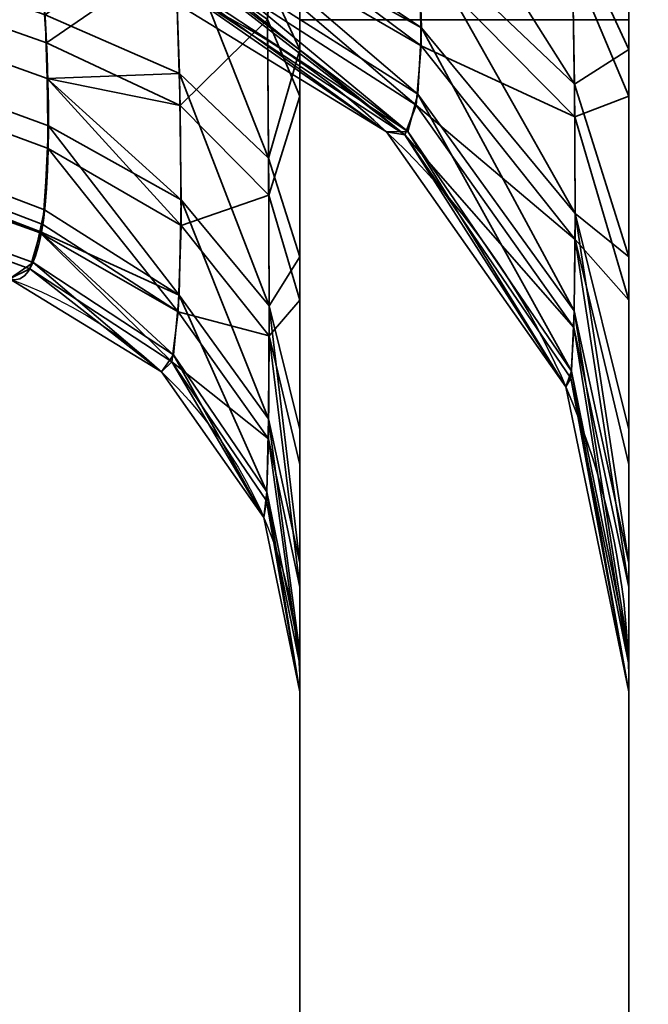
# Model space of a CAD drawing. Header units: millimetres. Extents: x -603 to 3703, y -120 to 249.
# Tile 339 of 656: x 1009.61 to 1011.04, y -42.69 to -40.45. Entities that reach past the tile are written whole.
import ezdxf

# ---------------------------------------------------------------- set-up
doc = ezdxf.new("R2010")
doc.units = ezdxf.units.MM
doc.layers.add('152', color=7, linetype='Continuous', true_color=0xffffff)

# ---------------------------------------------------------------- blocks, each defined once
blk = doc.blocks.new('UG_SURFACE_109')
at = {"layer": '152', "color": 252, "linetype": 'Continuous', "lineweight": 35}
for points in [[(1010.25, -17.25, 1169.5381), (1010.25, -45.7122, 1169.5381), (1010.25, -19.4048, 1173.1852), (1010.25, -18.9952, 1172.8877)], [(1010.25, -45.7122, 1169.5381), (1010.25, -17.25, 1169.5381), (1010.25, -17.25, 1166.2939), (1010.25, -39.3478, 1166.2939)], [(1010.25, -18.7531, 1007.1909), (1010.25, -19.2157, 1006.9851), (1010.25, -40.6226, 1014.0123), (1010.25, -39.4812, 1013.7091)], [(1010.25, -40.6226, 1014.0123), (1010.25, -19.2157, 1006.9851), (1010.25, -19.5545, 1006.6088)], [(1011, -45.8491, 1169.1622), (1011, -19.2197, 1169.1622), (1011, -19.3011, 1172.2006), (1011, -19.9638, 1172.682)], [(1011, -39.3478, 1166.2939), (1011, -19.2197, 1166.2939), (1011, -19.2197, 1169.1622), (1011, -45.8491, 1169.1622)], [(1010.25, -19.658, 1173.6238), (1010.25, -19.4048, 1173.1852), (1010.25, -45.7122, 1169.5381)], [(1010.25, -19.5545, 1174.6088), (1010.25, -19.7109, 1174.1272), (1010.25, -45.7122, 1169.5381), (1010.25, -40.4485, 1184)], [(1010.25, -40.6226, 1014.0123), (1010.25, -19.5545, 1006.6088), (1010.25, -19.7109, 1006.1272), (1010.25, -45.3736, 1014.5735)], [(1010.25, -45.7122, 1169.5381), (1010.25, -19.7109, 1174.1272), (1010.25, -19.658, 1173.6238)], [(1010.25, -19.7109, 1006.1272), (1010.25, -19.658, 1005.6237), (1010.25, -40.4485, 996), (1010.25, -47, 1014.0001)], [(1010.25, -19.7109, 1006.1272), (1010.25, -47, 1014.0001), (1010.25, -47, 1014.25), (1010.25, -45.3736, 1014.5735)], [(1011, -19.9638, 1172.682), (1011, -20.3733, 1173.3913), (1011, -45.8491, 1169.1622)], [(1011, -40.4485, 1184), (1011, -45.8491, 1169.1622), (1011, -20.4589, 1174.2059), (1011, -20.2058, 1174.9848)], [(1011, -20.3733, 1173.3913), (1011, -20.4589, 1174.2059), (1011, -45.8491, 1169.1622)], [(1011, -20.3733, 1005.3914), (1011, -20.4589, 1006.2059), (1011, -47, 1014.0001), (1011, -40.4485, 996)], [(1011, -45.3736, 1014.5735), (1011, -20.4589, 1006.2059), (1011, -40.0742, 1013.7997)], [(1011, -45.3736, 1014.5735), (1011, -47, 1014.25), (1011, -47, 1014.0001), (1011, -20.4589, 1006.2059)], [(1009.6514, -40.198, 1014.8238), (1009.6726, -40.5016, 1015.0163), (996.0669, -35.6956, 1019.2667)], [(996.0669, -35.6956, 1019.2667), (1009.6639, -40.9151, 1015.5689), (1009.6583, -40.9346, 1015.6351)], [(996.0669, -35.6956, 1019.2667), (1009.6741, -40.5829, 1015.1013), (1009.6767, -40.7418, 1015.2674)], [(1009.6767, -40.7418, 1015.2674), (1009.6639, -40.9151, 1015.5689), (996.0669, -35.6956, 1019.2667)], [(1009.6583, -40.9346, 1015.6351), (996.0955, -36.0625, 1019.7905), (996.0669, -35.6956, 1019.2667)], [(1009.6726, -40.5016, 1015.0163), (1009.6741, -40.5829, 1015.1013), (996.0669, -35.6956, 1019.2667)], [(996.0669, -35.6956, 1160.7332), (1009.6684, -40.8817, 1164.5039), (1009.6773, -40.6908, 1164.7969)], [(996.0669, -35.6956, 1160.7332), (996.0955, -36.0625, 1160.2094), (1009.6575, -40.931, 1164.3629)], [(1009.6575, -40.931, 1164.3629), (1009.6684, -40.8817, 1164.5039), (996.0669, -35.6956, 1160.7332)], [(996.0669, -35.6956, 1160.7332), (1009.6738, -40.5826, 1164.8979), (1009.6694, -40.4376, 1165.0332)], [(1009.6773, -40.6908, 1164.7969), (1009.6738, -40.5826, 1164.8979), (996.0669, -35.6956, 1160.7332)], [(996.0955, -36.0625, 1019.7905), (1009.6346, -41.0167, 1015.9144), (1009.5884, -41.0394, 1016.2971)], [(996.0955, -36.0625, 1019.7905), (1009.6583, -40.9346, 1015.6351), (1009.6346, -41.0167, 1015.9144)], [(1009.5884, -41.0394, 1163.7028), (1009.6419, -41.0022, 1164.1591), (996.0955, -36.0625, 1160.2094)], [(1009.6419, -41.0022, 1164.1591), (1009.6575, -40.931, 1164.3629), (996.0955, -36.0625, 1160.2094)], [(1010.1756, -40.3562, 1165.6972), (1010.25, -40.5162, 1166.0403), (1010.25, -39.3478, 1166.2939)], [(1010.25, -45.7122, 1169.5381), (1010.25, -39.3478, 1166.2939), (1010.25, -40.5162, 1166.0403)], [(1011, -39.3478, 1166.2939), (1011, -40.5162, 1166.0403), (1010.8697, -40.2362, 1165.4398)], [(1011, -40.5162, 1166.0403), (1011, -39.3478, 1166.2939), (1011, -45.8491, 1169.1622)], [(1010.25, -39.4812, 1013.7091), (1010.25, -40.6226, 1014.0123), (1010.1764, -40.4481, 1014.3458)], [(1010.4983, -39.9979, 1164.9288), (1010.8697, -40.2362, 1165.4398), (1010.8756, -40.5954, 1165.2396)], [(1010.8756, -40.5954, 1165.2396), (1010.52, -40.2577, 1164.798), (1010.4983, -39.9979, 1164.9288)], [(1010.8713, -40.3172, 1014.5959), (1011, -40.6226, 1014.0123), (1011, -40.0742, 1013.7997)], [(1011, -40.0742, 1013.7997), (1011, -40.6226, 1014.0123), (1011, -45.3736, 1014.5735)], [(1010.527, -40.4671, 1164.6086), (1009.9977, -40.1721, 1164.3602), (1009.9918, -40.1088, 1164.4167)], [(1009.9918, -40.1088, 1164.4167), (1010.52, -40.2577, 1164.798), (1010.527, -40.4671, 1164.6086)], [(1010.5264, -40.5084, 1015.444), (1010.523, -40.3111, 1015.241), (1009.992, -40.1091, 1015.5828)], [(1009.992, -40.1091, 1015.5828), (1009.9967, -40.201, 1015.6767), (1010.5264, -40.5084, 1015.444)], [(1010.5191, -40.6185, 1164.3671), (1009.982, -40.2774, 1164.1895), (1009.9977, -40.1721, 1164.3602)], [(1009.9977, -40.1721, 1164.3602), (1010.527, -40.4671, 1164.6086), (1010.5191, -40.6185, 1164.3671)], [(1009.6726, -40.5016, 1015.0163), (1009.6514, -40.198, 1014.8238), (1009.9666, -40.2993, 1014.6302)], [(1009.6694, -40.4376, 1165.0332), (1009.9758, -40.5711, 1165.2079), (1009.9633, -40.22, 1165.4052)], [(1009.9633, -40.22, 1165.4052), (1009.9758, -40.5711, 1165.2079), (1010.1789, -40.764, 1165.4602)], [(1010.1789, -40.764, 1165.4602), (1010.1756, -40.3562, 1165.6972), (1009.9633, -40.22, 1165.4052)], [(1009.9967, -40.201, 1015.6767), (1009.9744, -40.2946, 1015.8536), (1010.5152, -40.6436, 1015.6934)], [(1010.5152, -40.6436, 1015.6934), (1010.5264, -40.5084, 1015.444), (1009.9967, -40.201, 1015.6767)], [(1010.8756, -40.5954, 1165.2396), (1010.8697, -40.2362, 1165.4398), (1011, -40.5162, 1166.0403)], [(1010.52, -40.2577, 1164.798), (1010.8756, -40.5954, 1165.2396), (1010.8775, -40.8903, 1164.9649)], [(1010.8775, -40.8903, 1164.9649), (1010.527, -40.4671, 1164.6086), (1010.52, -40.2577, 1164.798)], [(1010.4957, -40.7033, 1164.0801), (1009.9632, -40.301, 1164.1051), (1009.982, -40.2774, 1164.1895)], [(1009.982, -40.2774, 1164.1895), (1010.5191, -40.6185, 1164.3671), (1010.4957, -40.7033, 1164.0801)], [(1009.9666, -40.2993, 1014.6302), (1009.9775, -40.6439, 1014.8485), (1009.6726, -40.5016, 1015.0163)], [(1009.9646, -40.3034, 1015.8936), (1009.923, -40.3402, 1016.0618), (1010.4891, -40.7112, 1015.981)], [(1010.4957, -40.7033, 1164.0801), (1009.9359, -40.335, 1163.9829), (1009.9632, -40.301, 1164.1051)], [(1009.9744, -40.2946, 1015.8536), (1009.9646, -40.3034, 1015.8936), (1010.4891, -40.7112, 1015.981)], [(1009.9775, -40.6439, 1014.8485), (1009.9666, -40.2993, 1014.6302), (1010.1764, -40.4481, 1014.3458)], [(1010.4891, -40.7112, 1015.981), (1010.5152, -40.6436, 1015.6934), (1009.9744, -40.2946, 1015.8536)], [(1010.523, -40.3111, 1015.241), (1010.8764, -40.6699, 1014.8178), (1010.8713, -40.3172, 1014.5959)], [(1010.8764, -40.6699, 1014.8178), (1010.523, -40.3111, 1015.241), (1010.5264, -40.5084, 1015.444)], [(1010.4476, -40.7044, 1163.7028), (1010.4476, -40.7044, 1016.2971), (1009.8423, -40.3336, 1016.2971), (1009.8423, -40.3336, 1163.7028)], [(1010.4476, -40.7044, 1163.7028), (1009.8423, -40.3336, 1163.7028), (1009.9359, -40.335, 1163.9829)], [(1009.923, -40.3402, 1016.0618), (1009.8423, -40.3336, 1016.2971), (1010.4476, -40.7044, 1016.2971)], [(1011, -40.6226, 1014.0123), (1010.8713, -40.3172, 1014.5959), (1010.8764, -40.6699, 1014.8178)], [(1010.4476, -40.7044, 1016.2971), (1010.4891, -40.7112, 1015.981), (1009.923, -40.3402, 1016.0618)], [(1009.9359, -40.335, 1163.9829), (1010.4957, -40.7033, 1164.0801), (1010.4476, -40.7044, 1163.7028)], [(1010.25, -40.5162, 1166.0403), (1010.1756, -40.3562, 1165.6972), (1010.1789, -40.764, 1165.4602)], [(1009.9758, -40.5711, 1165.2079), (1009.6694, -40.4376, 1165.0332), (1009.6738, -40.5826, 1164.8979)], [(1010.1764, -40.4481, 1014.3458), (1010.1794, -40.8489, 1014.6067), (1009.9775, -40.6439, 1014.8485)], [(1010.1794, -40.8489, 1014.6067), (1010.1764, -40.4481, 1014.3458), (1010.25, -40.6226, 1014.0123)], [(1011, -45.8491, 1169.1622), (1011, -40.4485, 1184), (1010.25, -40.4485, 1184), (1010.25, -45.7122, 1169.5381)], [(1011, -47, 1014.0001), (1010.25, -47, 1014.0001), (1010.25, -40.4485, 996), (1011, -40.4485, 996)], [(1010.8753, -41.112, 1164.6239), (1010.5191, -40.6185, 1164.3671), (1010.527, -40.4671, 1164.6086)], [(1010.527, -40.4671, 1164.6086), (1010.8775, -40.8903, 1164.9649), (1010.8753, -41.112, 1164.6239)], [(1009.6741, -40.5829, 1015.1013), (1009.6726, -40.5016, 1015.0163), (1009.9775, -40.6439, 1014.8485)], [(1010.8774, -40.9496, 1015.11), (1010.5264, -40.5084, 1015.444), (1010.5152, -40.6436, 1015.6934)], [(1010.5264, -40.5084, 1015.444), (1010.8774, -40.9496, 1015.11), (1010.8764, -40.6699, 1014.8178)], [(1010.1789, -40.764, 1165.4602), (1010.25, -40.9889, 1165.7544), (1010.25, -40.5162, 1166.0403)], [(1010.25, -43.9948, 1164.5052), (1010.25, -40.5162, 1166.0403), (1010.25, -40.9889, 1165.7544)], [(1010.25, -40.5162, 1166.0403), (1010.25, -43.9948, 1164.5052), (1010.25, -45.3736, 1165.4265), (1010.25, -45.7122, 1169.5381)], [(1011, -40.5162, 1166.0403), (1011, -40.9889, 1165.7544), (1010.8756, -40.5954, 1165.2396)], [(1011, -45.8491, 1169.1622), (1011, -45.3736, 1165.4265), (1011, -43.9948, 1164.5052), (1011, -40.5162, 1166.0403)], [(1011, -40.9889, 1165.7544), (1011, -40.5162, 1166.0403), (1011, -43.9948, 1164.5052)], [(1009.6738, -40.5826, 1164.8979), (1009.9797, -40.8594, 1164.9388), (1009.9758, -40.5711, 1165.2079)], [(1009.9758, -40.5711, 1165.2079), (1009.9797, -40.8594, 1164.9388), (1010.18, -41.1012, 1165.1425)], [(1010.18, -41.1012, 1165.1425), (1010.1789, -40.764, 1165.4602), (1009.9758, -40.5711, 1165.2079)], [(1009.6738, -40.5826, 1164.8979), (1009.6773, -40.6908, 1164.7969), (1009.9797, -40.8594, 1164.9388)], [(1009.9794, -40.9174, 1015.1343), (1009.6767, -40.7418, 1015.2674), (1009.6741, -40.5829, 1015.1013)], [(1009.6741, -40.5829, 1015.1013), (1009.9775, -40.6439, 1014.8485), (1009.9794, -40.9174, 1015.1343)], [(1010.8775, -40.8903, 1164.9649), (1010.8756, -40.5954, 1165.2396), (1011, -40.9889, 1165.7544)], [(1010.25, -40.6226, 1014.0123), (1010.25, -41.0877, 1014.3251), (1010.1794, -40.8489, 1014.6067)], [(1010.25, -45.3736, 1014.5735), (1010.25, -43.9948, 1015.4948), (1010.25, -40.6226, 1014.0123)], [(1010.25, -41.0877, 1014.3251), (1010.25, -40.6226, 1014.0123), (1010.25, -43.9948, 1015.4948)], [(1010.869, -41.2494, 1164.2244), (1010.4957, -40.7033, 1164.0801), (1010.5191, -40.6185, 1164.3671)], [(1010.5191, -40.6185, 1164.3671), (1010.8753, -41.112, 1164.6239), (1010.869, -41.2494, 1164.2244)], [(1010.8764, -40.6699, 1014.8178), (1011, -41.0877, 1014.3251), (1011, -40.6226, 1014.0123)], [(1011, -43.9948, 1015.4948), (1011, -40.6226, 1014.0123), (1011, -41.0877, 1014.3251)], [(1011, -40.6226, 1014.0123), (1011, -43.9948, 1015.4948), (1011, -45.3736, 1014.5735)], [(1009.9794, -40.9174, 1015.1343), (1009.9775, -40.6439, 1014.8485), (1010.1794, -40.8489, 1014.6067)], [(1010.8743, -41.1505, 1015.4607), (1010.5152, -40.6436, 1015.6934), (1010.4891, -40.7112, 1015.981)], [(1010.5152, -40.6436, 1015.6934), (1010.8743, -41.1505, 1015.4607), (1010.8774, -40.9496, 1015.11)], [(1011, -41.0877, 1014.3251), (1010.8764, -40.6699, 1014.8178), (1010.8774, -40.9496, 1015.11)], [(1009.6773, -40.6908, 1164.7969), (1009.6684, -40.8817, 1164.5039), (1009.9752, -41.0766, 1164.6054)], [(1009.9752, -41.0766, 1164.6054), (1009.9797, -40.8594, 1164.9388), (1009.6773, -40.6908, 1164.7969)], [(1010.856, -41.2852, 1163.7028), (1010.4476, -40.7044, 1163.7028), (1010.4957, -40.7033, 1164.0801)], [(1010.856, -41.2852, 1163.7028), (1010.856, -41.2852, 1016.2971), (1010.4476, -40.7044, 1016.2971), (1010.4476, -40.7044, 1163.7028)], [(1010.4891, -40.7112, 1015.981), (1010.4476, -40.7044, 1016.2971), (1010.856, -41.2852, 1016.2971)], [(1010.856, -41.2852, 1016.2971), (1010.8672, -41.2654, 1015.8602), (1010.4891, -40.7112, 1015.981)], [(1010.4891, -40.7112, 1015.981), (1010.8672, -41.2654, 1015.8602), (1010.8743, -41.1505, 1015.4607)], [(1010.4957, -40.7033, 1164.0801), (1010.869, -41.2494, 1164.2244), (1010.856, -41.2852, 1163.7028)], [(1009.9729, -41.1145, 1015.4773), (1009.6639, -40.9151, 1015.5689), (1009.6767, -40.7418, 1015.2674)], [(1009.6767, -40.7418, 1015.2674), (1009.9794, -40.9174, 1015.1343), (1009.9729, -41.1145, 1015.4773)], [(1010.25, -40.9889, 1165.7544), (1010.1789, -40.764, 1165.4602), (1010.18, -41.1012, 1165.1425)], [(1010.1794, -40.8489, 1014.6067), (1010.1799, -41.1696, 1014.9435), (1009.9794, -40.9174, 1015.1343)], [(1010.1799, -41.1696, 1014.9435), (1010.1794, -40.8489, 1014.6067), (1010.25, -41.0877, 1014.3251)], [(1009.9797, -40.8594, 1164.9388), (1009.9752, -41.0766, 1164.6054), (1010.1788, -41.3586, 1164.7521)], [(1010.1788, -41.3586, 1164.7521), (1010.18, -41.1012, 1165.1425), (1009.9797, -40.8594, 1164.9388)], [(1009.9752, -41.0766, 1164.6054), (1009.6684, -40.8817, 1164.5039), (1009.6575, -40.931, 1164.3629)], [(1011, -41.6874, 1164.9233), (1010.8753, -41.112, 1164.6239), (1010.8775, -40.8903, 1164.9649)], [(1011, -40.9889, 1165.7544), (1011, -41.3824, 1165.3793), (1010.8775, -40.8903, 1164.9649)], [(1010.8775, -40.8903, 1164.9649), (1011, -41.3824, 1165.3793), (1011, -41.6874, 1164.9233)], [(1009.6583, -40.9346, 1015.6351), (1009.6639, -40.9151, 1015.5689), (1009.9729, -41.1145, 1015.4773)], [(1009.9729, -41.1145, 1015.4773), (1009.9794, -40.9174, 1015.1343), (1010.1799, -41.1696, 1014.9435)], [(1009.958, -41.2287, 1015.8682), (1009.6346, -41.0167, 1015.9144), (1009.6583, -40.9346, 1015.6351)], [(1009.6575, -40.931, 1164.3629), (1009.6419, -41.0022, 1164.1591), (1009.9618, -41.2126, 1164.2146)], [(1009.6575, -40.931, 1164.3629), (1009.9618, -41.2126, 1164.2146), (1009.9752, -41.0766, 1164.6054)], [(1009.6583, -40.9346, 1015.6351), (1009.9729, -41.1145, 1015.4773), (1009.958, -41.2287, 1015.8682)], [(1010.8774, -40.9496, 1015.11), (1010.8743, -41.1505, 1015.4607), (1011, -41.7424, 1015.1891)], [(1011, -41.7424, 1015.1891), (1011, -41.4628, 1014.7214), (1010.8774, -40.9496, 1015.11)], [(1010.8774, -40.9496, 1015.11), (1011, -41.4628, 1014.7214), (1011, -41.0877, 1014.3251)], [(1009.6419, -41.0022, 1164.1591), (1009.5884, -41.0394, 1163.7028), (1009.9344, -41.2512, 1163.7028)], [(1009.9344, -41.2512, 1163.7028), (1009.9618, -41.2126, 1164.2146), (1009.6419, -41.0022, 1164.1591)], [(1010.18, -41.1012, 1165.1425), (1010.25, -41.3824, 1165.3793), (1010.25, -40.9889, 1165.7544)], [(1010.25, -40.9889, 1165.7544), (1010.25, -41.3824, 1165.3793), (1010.25, -43.9948, 1164.5052)], [(1011, -43.9948, 1164.5052), (1011, -41.3824, 1165.3793), (1011, -40.9889, 1165.7544)], [(1009.9344, -41.2512, 1016.2971), (1009.5884, -41.0394, 1016.2971), (1009.6346, -41.0167, 1015.9144)], [(1009.6346, -41.0167, 1015.9144), (1009.958, -41.2287, 1015.8682), (1009.9344, -41.2512, 1016.2971)], [(1009.9344, -41.2512, 1016.2971), (1009.9344, -41.2512, 1163.7028), (1009.5884, -41.0394, 1163.7028), (1009.5884, -41.0394, 1016.2971)], [(1009.9752, -41.0766, 1164.6054), (1009.9618, -41.2126, 1164.2146), (1010.1751, -41.5247, 1164.297)], [(1010.1751, -41.5247, 1164.297), (1010.1788, -41.3586, 1164.7521), (1009.9752, -41.0766, 1164.6054)], [(1010.25, -41.0877, 1014.3251), (1010.25, -41.4628, 1014.7214), (1010.1799, -41.1696, 1014.9435)], [(1010.25, -41.4628, 1014.7214), (1010.25, -41.0877, 1014.3251), (1010.25, -43.9948, 1015.4948)], [(1011, -43.9948, 1015.4948), (1011, -41.0877, 1014.3251), (1011, -41.4628, 1014.7214)], [(1009.958, -41.2287, 1015.8682), (1009.9729, -41.1145, 1015.4773), (1010.1782, -41.4042, 1015.3444)], [(1010.1799, -41.1696, 1014.9435), (1010.1782, -41.4042, 1015.3444), (1009.9729, -41.1145, 1015.4773)], [(1010.18, -41.1012, 1165.1425), (1010.1788, -41.3586, 1164.7521), (1010.25, -41.6874, 1164.9233)], [(1010.25, -41.6874, 1164.9233), (1010.25, -41.3824, 1165.3793), (1010.18, -41.1012, 1165.1425)], [(1011, -41.8917, 1164.3939), (1010.869, -41.2494, 1164.2244), (1010.8753, -41.112, 1164.6239)], [(1010.8753, -41.112, 1164.6239), (1011, -41.6874, 1164.9233), (1011, -41.8917, 1164.3939)], [(1010.8743, -41.1505, 1015.4607), (1010.8672, -41.2654, 1015.8602), (1011, -41.9186, 1015.718)], [(1011, -41.9186, 1015.718), (1011, -41.7424, 1015.1891), (1010.8743, -41.1505, 1015.4607)], [(1010.25, -41.7424, 1015.1891), (1010.1782, -41.4042, 1015.3444), (1010.1799, -41.1696, 1014.9435)], [(1010.1799, -41.1696, 1014.9435), (1010.25, -41.4628, 1014.7214), (1010.25, -41.7424, 1015.1891)], [(1009.9618, -41.2126, 1164.2146), (1009.9344, -41.2512, 1163.7028), (1010.1677, -41.5831, 1163.7028)], [(1010.1677, -41.5831, 1016.2971), (1009.9344, -41.2512, 1016.2971), (1009.958, -41.2287, 1015.8682)], [(1010.1782, -41.4042, 1015.3444), (1010.1742, -41.5453, 1015.7993), (1009.958, -41.2287, 1015.8682)], [(1009.958, -41.2287, 1015.8682), (1010.1742, -41.5453, 1015.7993), (1010.1677, -41.5831, 1016.2971)], [(1010.1677, -41.5831, 1163.7028), (1010.1751, -41.5247, 1164.297), (1009.9618, -41.2126, 1164.2146)], [(1010.1677, -41.5831, 1016.2971), (1010.1677, -41.5831, 1163.7028), (1009.9344, -41.2512, 1163.7028), (1009.9344, -41.2512, 1016.2971)], [(1011, -41.9804, 1163.7028), (1010.856, -41.2852, 1163.7028), (1010.869, -41.2494, 1164.2244)], [(1010.869, -41.2494, 1164.2244), (1011, -41.8917, 1164.3939), (1011, -41.9804, 1163.7028)], [(1010.8672, -41.2654, 1015.8602), (1010.856, -41.2852, 1016.2971), (1011, -41.9804, 1016.2971)], [(1011, -41.9804, 1016.2971), (1011, -41.9186, 1015.718), (1010.8672, -41.2654, 1015.8602)], [(1011, -41.9804, 1163.7028), (1011, -41.9804, 1016.2971), (1010.856, -41.2852, 1016.2971), (1010.856, -41.2852, 1163.7028)], [(1010.1788, -41.3586, 1164.7521), (1010.1751, -41.5247, 1164.297), (1010.25, -41.8917, 1164.3939)], [(1010.25, -41.8917, 1164.3939), (1010.25, -41.6874, 1164.9233), (1010.1788, -41.3586, 1164.7521)], [(1010.25, -41.3824, 1165.3793), (1010.25, -41.6874, 1164.9233), (1010.25, -43.9948, 1164.5052)], [(1011, -43.9948, 1164.5052), (1011, -41.6874, 1164.9233), (1011, -41.3824, 1165.3793)], [(1010.25, -41.9186, 1015.718), (1010.1742, -41.5453, 1015.7993), (1010.1782, -41.4042, 1015.3444)], [(1010.1782, -41.4042, 1015.3444), (1010.25, -41.7424, 1015.1891), (1010.25, -41.9186, 1015.718)], [(1010.25, -41.7424, 1015.1891), (1010.25, -41.4628, 1014.7214), (1010.25, -43.9948, 1015.4948)], [(1011, -43.9948, 1015.4948), (1011, -41.4628, 1014.7214), (1011, -41.7424, 1015.1891)], [(1010.1751, -41.5247, 1164.297), (1010.1677, -41.5831, 1163.7028), (1010.25, -41.9804, 1163.7028)], [(1010.25, -41.9804, 1016.2971), (1010.1677, -41.5831, 1016.2971), (1010.1742, -41.5453, 1015.7993)], [(1010.1742, -41.5453, 1015.7993), (1010.25, -41.9186, 1015.718), (1010.25, -41.9804, 1016.2971)], [(1010.25, -41.9804, 1163.7028), (1010.25, -41.8917, 1164.3939), (1010.1751, -41.5247, 1164.297)], [(1010.25, -41.9804, 1016.2971), (1010.25, -41.9804, 1163.7028), (1010.1677, -41.5831, 1163.7028), (1010.1677, -41.5831, 1016.2971)], [(1010.25, -41.6874, 1164.9233), (1010.25, -41.8917, 1164.3939), (1010.25, -43.9948, 1164.5052)], [(1011, -43.9948, 1164.5052), (1011, -41.8917, 1164.3939), (1011, -41.6874, 1164.9233)], [(1010.25, -41.9186, 1015.718), (1010.25, -41.7424, 1015.1891), (1010.25, -43.9948, 1015.4948)], [(1011, -43.9948, 1015.4948), (1011, -41.7424, 1015.1891), (1011, -41.9186, 1015.718)], [(1010.25, -41.8917, 1164.3939), (1010.25, -41.9804, 1163.7028), (1010.25, -43.0735, 1163.1263), (1010.25, -43.9948, 1164.5052)], [(1011, -43.9948, 1164.5052), (1011, -43.0735, 1163.1263), (1011, -41.9804, 1163.7028), (1011, -41.8917, 1164.3939)], [(1010.25, -43.9948, 1015.4948), (1010.25, -43.0735, 1016.8736), (1010.25, -41.9804, 1016.2971), (1010.25, -41.9186, 1015.718)], [(1011, -41.9186, 1015.718), (1011, -41.9804, 1016.2971), (1011, -43.0735, 1016.8736), (1011, -43.9948, 1015.4948)], [(1010.25, -41.9804, 1016.2971), (1010.25, -43.0735, 1016.8736), (1010.25, -42.75, 1018.5)], [(1010.25, -42.75, 1018.5), (1010.25, -42.75, 1161.5), (1010.25, -41.9804, 1163.7028), (1010.25, -41.9804, 1016.2971)], [(1010.25, -42.75, 1161.5), (1010.25, -43.0735, 1163.1263), (1010.25, -41.9804, 1163.7028)], [(1011, -41.9804, 1016.2971), (1011, -41.9804, 1163.7028), (1011, -42.75, 1161.5), (1011, -42.75, 1018.5)], [(1011, -41.9804, 1163.7028), (1011, -43.0735, 1163.1263), (1011, -42.75, 1161.5)], [(1011, -42.75, 1018.5), (1011, -43.0735, 1016.8736), (1011, -41.9804, 1016.2971)]]:
    blk.add_3dface(points, dxfattribs=at)
blk = doc.blocks.new('UG_SURFACE_150')
at = {"layer": '152', "color": 252, "linetype": 'Continuous', "lineweight": 35}
for points in [[(1010.25, -17.25, 1169.5381), (1010.25, -45.7122, 1169.5381), (1010.25, -19.4048, 1173.1852), (1010.25, -18.9952, 1172.8877)], [(1010.25, -45.7122, 1169.5381), (1010.25, -17.25, 1169.5381), (1010.25, -17.25, 1166.2939), (1010.25, -39.3478, 1166.2939)], [(1010.25, -18.7531, 1007.1909), (1010.25, -19.2157, 1006.9851), (1010.25, -40.6226, 1014.0123), (1010.25, -39.4812, 1013.7091)], [(1010.25, -40.6226, 1014.0123), (1010.25, -19.2157, 1006.9851), (1010.25, -19.5545, 1006.6088)], [(1011, -45.8491, 1169.1622), (1011, -19.2197, 1169.1622), (1011, -19.3011, 1172.2006), (1011, -19.9638, 1172.682)], [(1011, -39.3478, 1166.2939), (1011, -19.2197, 1166.2939), (1011, -19.2197, 1169.1622), (1011, -45.8491, 1169.1622)], [(1010.25, -19.658, 1173.6238), (1010.25, -19.4048, 1173.1852), (1010.25, -45.7122, 1169.5381)], [(1010.25, -19.5545, 1174.6088), (1010.25, -19.7109, 1174.1272), (1010.25, -45.7122, 1169.5381), (1010.25, -40.4485, 1184)], [(1010.25, -40.6226, 1014.0123), (1010.25, -19.5545, 1006.6088), (1010.25, -19.7109, 1006.1272), (1010.25, -45.3736, 1014.5735)], [(1010.25, -45.7122, 1169.5381), (1010.25, -19.7109, 1174.1272), (1010.25, -19.658, 1173.6238)], [(1010.25, -19.7109, 1006.1272), (1010.25, -19.658, 1005.6237), (1010.25, -40.4485, 996), (1010.25, -47, 1014.0001)], [(1010.25, -19.7109, 1006.1272), (1010.25, -47, 1014.0001), (1010.25, -47, 1014.25), (1010.25, -45.3736, 1014.5735)], [(1011, -19.9638, 1172.682), (1011, -20.3733, 1173.3913), (1011, -45.8491, 1169.1622)], [(1011, -40.4485, 1184), (1011, -45.8491, 1169.1622), (1011, -20.4589, 1174.2059), (1011, -20.2058, 1174.9848)], [(1011, -20.3733, 1173.3913), (1011, -20.4589, 1174.2059), (1011, -45.8491, 1169.1622)], [(1011, -20.3733, 1005.3914), (1011, -20.4589, 1006.2059), (1011, -47, 1014.0001), (1011, -40.4485, 996)], [(1011, -45.3736, 1014.5735), (1011, -20.4589, 1006.2059), (1011, -40.0742, 1013.7997)], [(1011, -45.3736, 1014.5735), (1011, -47, 1014.25), (1011, -47, 1014.0001), (1011, -20.4589, 1006.2059)], [(1009.6514, -40.198, 1014.8238), (1009.6726, -40.5016, 1015.0163), (996.0669, -35.6956, 1019.2667)], [(996.0669, -35.6956, 1019.2667), (1009.6639, -40.9151, 1015.5689), (1009.6583, -40.9346, 1015.6351)], [(996.0669, -35.6956, 1019.2667), (1009.6741, -40.5829, 1015.1013), (1009.6767, -40.7418, 1015.2674)], [(1009.6767, -40.7418, 1015.2674), (1009.6639, -40.9151, 1015.5689), (996.0669, -35.6956, 1019.2667)], [(1009.6583, -40.9346, 1015.6351), (996.0955, -36.0625, 1019.7905), (996.0669, -35.6956, 1019.2667)], [(1009.6726, -40.5016, 1015.0163), (1009.6741, -40.5829, 1015.1013), (996.0669, -35.6956, 1019.2667)], [(996.0669, -35.6956, 1160.7332), (1009.6684, -40.8817, 1164.5039), (1009.6773, -40.6908, 1164.7969)], [(996.0669, -35.6956, 1160.7332), (996.0955, -36.0625, 1160.2094), (1009.6575, -40.931, 1164.3629)], [(1009.6575, -40.931, 1164.3629), (1009.6684, -40.8817, 1164.5039), (996.0669, -35.6956, 1160.7332)], [(996.0669, -35.6956, 1160.7332), (1009.6738, -40.5826, 1164.8979), (1009.6694, -40.4376, 1165.0332)], [(1009.6773, -40.6908, 1164.7969), (1009.6738, -40.5826, 1164.8979), (996.0669, -35.6956, 1160.7332)], [(996.0955, -36.0625, 1019.7905), (1009.6346, -41.0167, 1015.9144), (1009.5884, -41.0394, 1016.2971)], [(996.0955, -36.0625, 1019.7905), (1009.6583, -40.9346, 1015.6351), (1009.6346, -41.0167, 1015.9144)], [(1009.5884, -41.0394, 1163.7028), (1009.6419, -41.0022, 1164.1591), (996.0955, -36.0625, 1160.2094)], [(1009.6419, -41.0022, 1164.1591), (1009.6575, -40.931, 1164.3629), (996.0955, -36.0625, 1160.2094)], [(1010.1756, -40.3562, 1165.6972), (1010.25, -40.5162, 1166.0403), (1010.25, -39.3478, 1166.2939)], [(1010.25, -45.7122, 1169.5381), (1010.25, -39.3478, 1166.2939), (1010.25, -40.5162, 1166.0403)], [(1011, -39.3478, 1166.2939), (1011, -40.5162, 1166.0403), (1010.8697, -40.2362, 1165.4398)], [(1011, -40.5162, 1166.0403), (1011, -39.3478, 1166.2939), (1011, -45.8491, 1169.1622)], [(1010.25, -39.4812, 1013.7091), (1010.25, -40.6226, 1014.0123), (1010.1764, -40.4481, 1014.3458)], [(1010.4983, -39.9979, 1164.9288), (1010.8697, -40.2362, 1165.4398), (1010.8756, -40.5954, 1165.2396)], [(1010.8756, -40.5954, 1165.2396), (1010.52, -40.2577, 1164.798), (1010.4983, -39.9979, 1164.9288)], [(1010.8713, -40.3172, 1014.5959), (1011, -40.6226, 1014.0123), (1011, -40.0742, 1013.7997)], [(1011, -40.0742, 1013.7997), (1011, -40.6226, 1014.0123), (1011, -45.3736, 1014.5735)], [(1010.527, -40.4671, 1164.6086), (1009.9977, -40.1721, 1164.3602), (1009.9918, -40.1088, 1164.4167)], [(1009.9918, -40.1088, 1164.4167), (1010.52, -40.2577, 1164.798), (1010.527, -40.4671, 1164.6086)], [(1010.5264, -40.5084, 1015.444), (1010.523, -40.3111, 1015.241), (1009.992, -40.1091, 1015.5828)], [(1009.992, -40.1091, 1015.5828), (1009.9967, -40.201, 1015.6767), (1010.5264, -40.5084, 1015.444)], [(1010.5191, -40.6185, 1164.3671), (1009.982, -40.2774, 1164.1895), (1009.9977, -40.1721, 1164.3602)], [(1009.9977, -40.1721, 1164.3602), (1010.527, -40.4671, 1164.6086), (1010.5191, -40.6185, 1164.3671)], [(1009.6726, -40.5016, 1015.0163), (1009.6514, -40.198, 1014.8238), (1009.9666, -40.2993, 1014.6302)], [(1009.6694, -40.4376, 1165.0332), (1009.9758, -40.5711, 1165.2079), (1009.9633, -40.22, 1165.4052)], [(1009.9633, -40.22, 1165.4052), (1009.9758, -40.5711, 1165.2079), (1010.1789, -40.764, 1165.4602)], [(1010.1789, -40.764, 1165.4602), (1010.1756, -40.3562, 1165.6972), (1009.9633, -40.22, 1165.4052)], [(1009.9967, -40.201, 1015.6767), (1009.9744, -40.2946, 1015.8536), (1010.5152, -40.6436, 1015.6934)], [(1010.5152, -40.6436, 1015.6934), (1010.5264, -40.5084, 1015.444), (1009.9967, -40.201, 1015.6767)], [(1010.8756, -40.5954, 1165.2396), (1010.8697, -40.2362, 1165.4398), (1011, -40.5162, 1166.0403)], [(1010.52, -40.2577, 1164.798), (1010.8756, -40.5954, 1165.2396), (1010.8775, -40.8903, 1164.9649)], [(1010.8775, -40.8903, 1164.9649), (1010.527, -40.4671, 1164.6086), (1010.52, -40.2577, 1164.798)], [(1010.4957, -40.7033, 1164.0801), (1009.9632, -40.301, 1164.1051), (1009.982, -40.2774, 1164.1895)], [(1009.982, -40.2774, 1164.1895), (1010.5191, -40.6185, 1164.3671), (1010.4957, -40.7033, 1164.0801)], [(1009.9666, -40.2993, 1014.6302), (1009.9775, -40.6439, 1014.8485), (1009.6726, -40.5016, 1015.0163)], [(1009.9646, -40.3034, 1015.8936), (1009.923, -40.3402, 1016.0618), (1010.4891, -40.7112, 1015.981)], [(1010.4957, -40.7033, 1164.0801), (1009.9359, -40.335, 1163.9829), (1009.9632, -40.301, 1164.1051)], [(1009.9744, -40.2946, 1015.8536), (1009.9646, -40.3034, 1015.8936), (1010.4891, -40.7112, 1015.981)], [(1009.9775, -40.6439, 1014.8485), (1009.9666, -40.2993, 1014.6302), (1010.1764, -40.4481, 1014.3458)], [(1010.4891, -40.7112, 1015.981), (1010.5152, -40.6436, 1015.6934), (1009.9744, -40.2946, 1015.8536)], [(1010.523, -40.3111, 1015.241), (1010.8764, -40.6699, 1014.8178), (1010.8713, -40.3172, 1014.5959)], [(1010.8764, -40.6699, 1014.8178), (1010.523, -40.3111, 1015.241), (1010.5264, -40.5084, 1015.444)], [(1010.4476, -40.7044, 1163.7028), (1010.4476, -40.7044, 1016.2971), (1009.8423, -40.3336, 1016.2971), (1009.8423, -40.3336, 1163.7028)], [(1010.4476, -40.7044, 1163.7028), (1009.8423, -40.3336, 1163.7028), (1009.9359, -40.335, 1163.9829)], [(1009.923, -40.3402, 1016.0618), (1009.8423, -40.3336, 1016.2971), (1010.4476, -40.7044, 1016.2971)], [(1011, -40.6226, 1014.0123), (1010.8713, -40.3172, 1014.5959), (1010.8764, -40.6699, 1014.8178)], [(1010.4476, -40.7044, 1016.2971), (1010.4891, -40.7112, 1015.981), (1009.923, -40.3402, 1016.0618)], [(1009.9359, -40.335, 1163.9829), (1010.4957, -40.7033, 1164.0801), (1010.4476, -40.7044, 1163.7028)], [(1010.25, -40.5162, 1166.0403), (1010.1756, -40.3562, 1165.6972), (1010.1789, -40.764, 1165.4602)], [(1009.9758, -40.5711, 1165.2079), (1009.6694, -40.4376, 1165.0332), (1009.6738, -40.5826, 1164.8979)], [(1010.1764, -40.4481, 1014.3458), (1010.1794, -40.8489, 1014.6067), (1009.9775, -40.6439, 1014.8485)], [(1010.1794, -40.8489, 1014.6067), (1010.1764, -40.4481, 1014.3458), (1010.25, -40.6226, 1014.0123)], [(1011, -45.8491, 1169.1622), (1011, -40.4485, 1184), (1010.25, -40.4485, 1184), (1010.25, -45.7122, 1169.5381)], [(1011, -47, 1014.0001), (1010.25, -47, 1014.0001), (1010.25, -40.4485, 996), (1011, -40.4485, 996)], [(1010.8753, -41.112, 1164.6239), (1010.5191, -40.6185, 1164.3671), (1010.527, -40.4671, 1164.6086)], [(1010.527, -40.4671, 1164.6086), (1010.8775, -40.8903, 1164.9649), (1010.8753, -41.112, 1164.6239)], [(1009.6741, -40.5829, 1015.1013), (1009.6726, -40.5016, 1015.0163), (1009.9775, -40.6439, 1014.8485)], [(1010.8774, -40.9496, 1015.11), (1010.5264, -40.5084, 1015.444), (1010.5152, -40.6436, 1015.6934)], [(1010.5264, -40.5084, 1015.444), (1010.8774, -40.9496, 1015.11), (1010.8764, -40.6699, 1014.8178)], [(1010.1789, -40.764, 1165.4602), (1010.25, -40.9889, 1165.7544), (1010.25, -40.5162, 1166.0403)], [(1010.25, -43.9948, 1164.5052), (1010.25, -40.5162, 1166.0403), (1010.25, -40.9889, 1165.7544)], [(1010.25, -40.5162, 1166.0403), (1010.25, -43.9948, 1164.5052), (1010.25, -45.3736, 1165.4265), (1010.25, -45.7122, 1169.5381)], [(1011, -40.5162, 1166.0403), (1011, -40.9889, 1165.7544), (1010.8756, -40.5954, 1165.2396)], [(1011, -45.8491, 1169.1622), (1011, -45.3736, 1165.4265), (1011, -43.9948, 1164.5052), (1011, -40.5162, 1166.0403)], [(1011, -40.9889, 1165.7544), (1011, -40.5162, 1166.0403), (1011, -43.9948, 1164.5052)], [(1009.6738, -40.5826, 1164.8979), (1009.9797, -40.8594, 1164.9388), (1009.9758, -40.5711, 1165.2079)], [(1009.9758, -40.5711, 1165.2079), (1009.9797, -40.8594, 1164.9388), (1010.18, -41.1012, 1165.1425)], [(1010.18, -41.1012, 1165.1425), (1010.1789, -40.764, 1165.4602), (1009.9758, -40.5711, 1165.2079)], [(1009.6738, -40.5826, 1164.8979), (1009.6773, -40.6908, 1164.7969), (1009.9797, -40.8594, 1164.9388)], [(1009.9794, -40.9174, 1015.1343), (1009.6767, -40.7418, 1015.2674), (1009.6741, -40.5829, 1015.1013)], [(1009.6741, -40.5829, 1015.1013), (1009.9775, -40.6439, 1014.8485), (1009.9794, -40.9174, 1015.1343)], [(1010.8775, -40.8903, 1164.9649), (1010.8756, -40.5954, 1165.2396), (1011, -40.9889, 1165.7544)], [(1010.25, -40.6226, 1014.0123), (1010.25, -41.0877, 1014.3251), (1010.1794, -40.8489, 1014.6067)], [(1010.25, -45.3736, 1014.5735), (1010.25, -43.9948, 1015.4948), (1010.25, -40.6226, 1014.0123)], [(1010.25, -41.0877, 1014.3251), (1010.25, -40.6226, 1014.0123), (1010.25, -43.9948, 1015.4948)], [(1010.869, -41.2494, 1164.2244), (1010.4957, -40.7033, 1164.0801), (1010.5191, -40.6185, 1164.3671)], [(1010.5191, -40.6185, 1164.3671), (1010.8753, -41.112, 1164.6239), (1010.869, -41.2494, 1164.2244)], [(1010.8764, -40.6699, 1014.8178), (1011, -41.0877, 1014.3251), (1011, -40.6226, 1014.0123)], [(1011, -43.9948, 1015.4948), (1011, -40.6226, 1014.0123), (1011, -41.0877, 1014.3251)], [(1011, -40.6226, 1014.0123), (1011, -43.9948, 1015.4948), (1011, -45.3736, 1014.5735)], [(1009.9794, -40.9174, 1015.1343), (1009.9775, -40.6439, 1014.8485), (1010.1794, -40.8489, 1014.6067)], [(1010.8743, -41.1505, 1015.4607), (1010.5152, -40.6436, 1015.6934), (1010.4891, -40.7112, 1015.981)], [(1010.5152, -40.6436, 1015.6934), (1010.8743, -41.1505, 1015.4607), (1010.8774, -40.9496, 1015.11)], [(1011, -41.0877, 1014.3251), (1010.8764, -40.6699, 1014.8178), (1010.8774, -40.9496, 1015.11)], [(1009.6773, -40.6908, 1164.7969), (1009.6684, -40.8817, 1164.5039), (1009.9752, -41.0766, 1164.6054)], [(1009.9752, -41.0766, 1164.6054), (1009.9797, -40.8594, 1164.9388), (1009.6773, -40.6908, 1164.7969)], [(1010.856, -41.2852, 1163.7028), (1010.4476, -40.7044, 1163.7028), (1010.4957, -40.7033, 1164.0801)], [(1010.856, -41.2852, 1163.7028), (1010.856, -41.2852, 1016.2971), (1010.4476, -40.7044, 1016.2971), (1010.4476, -40.7044, 1163.7028)], [(1010.4891, -40.7112, 1015.981), (1010.4476, -40.7044, 1016.2971), (1010.856, -41.2852, 1016.2971)], [(1010.856, -41.2852, 1016.2971), (1010.8672, -41.2654, 1015.8602), (1010.4891, -40.7112, 1015.981)], [(1010.4891, -40.7112, 1015.981), (1010.8672, -41.2654, 1015.8602), (1010.8743, -41.1505, 1015.4607)], [(1010.4957, -40.7033, 1164.0801), (1010.869, -41.2494, 1164.2244), (1010.856, -41.2852, 1163.7028)], [(1009.9729, -41.1145, 1015.4773), (1009.6639, -40.9151, 1015.5689), (1009.6767, -40.7418, 1015.2674)], [(1009.6767, -40.7418, 1015.2674), (1009.9794, -40.9174, 1015.1343), (1009.9729, -41.1145, 1015.4773)], [(1010.25, -40.9889, 1165.7544), (1010.1789, -40.764, 1165.4602), (1010.18, -41.1012, 1165.1425)], [(1010.1794, -40.8489, 1014.6067), (1010.1799, -41.1696, 1014.9435), (1009.9794, -40.9174, 1015.1343)], [(1010.1799, -41.1696, 1014.9435), (1010.1794, -40.8489, 1014.6067), (1010.25, -41.0877, 1014.3251)], [(1009.9797, -40.8594, 1164.9388), (1009.9752, -41.0766, 1164.6054), (1010.1788, -41.3586, 1164.7521)], [(1010.1788, -41.3586, 1164.7521), (1010.18, -41.1012, 1165.1425), (1009.9797, -40.8594, 1164.9388)], [(1009.9752, -41.0766, 1164.6054), (1009.6684, -40.8817, 1164.5039), (1009.6575, -40.931, 1164.3629)], [(1011, -41.6874, 1164.9233), (1010.8753, -41.112, 1164.6239), (1010.8775, -40.8903, 1164.9649)], [(1011, -40.9889, 1165.7544), (1011, -41.3824, 1165.3793), (1010.8775, -40.8903, 1164.9649)], [(1010.8775, -40.8903, 1164.9649), (1011, -41.3824, 1165.3793), (1011, -41.6874, 1164.9233)], [(1009.6583, -40.9346, 1015.6351), (1009.6639, -40.9151, 1015.5689), (1009.9729, -41.1145, 1015.4773)], [(1009.9729, -41.1145, 1015.4773), (1009.9794, -40.9174, 1015.1343), (1010.1799, -41.1696, 1014.9435)], [(1009.958, -41.2287, 1015.8682), (1009.6346, -41.0167, 1015.9144), (1009.6583, -40.9346, 1015.6351)], [(1009.6575, -40.931, 1164.3629), (1009.6419, -41.0022, 1164.1591), (1009.9618, -41.2126, 1164.2146)], [(1009.6575, -40.931, 1164.3629), (1009.9618, -41.2126, 1164.2146), (1009.9752, -41.0766, 1164.6054)], [(1009.6583, -40.9346, 1015.6351), (1009.9729, -41.1145, 1015.4773), (1009.958, -41.2287, 1015.8682)], [(1010.8774, -40.9496, 1015.11), (1010.8743, -41.1505, 1015.4607), (1011, -41.7424, 1015.1891)], [(1011, -41.7424, 1015.1891), (1011, -41.4628, 1014.7214), (1010.8774, -40.9496, 1015.11)], [(1010.8774, -40.9496, 1015.11), (1011, -41.4628, 1014.7214), (1011, -41.0877, 1014.3251)], [(1009.6419, -41.0022, 1164.1591), (1009.5884, -41.0394, 1163.7028), (1009.9344, -41.2512, 1163.7028)], [(1009.9344, -41.2512, 1163.7028), (1009.9618, -41.2126, 1164.2146), (1009.6419, -41.0022, 1164.1591)], [(1010.18, -41.1012, 1165.1425), (1010.25, -41.3824, 1165.3793), (1010.25, -40.9889, 1165.7544)], [(1010.25, -40.9889, 1165.7544), (1010.25, -41.3824, 1165.3793), (1010.25, -43.9948, 1164.5052)], [(1011, -43.9948, 1164.5052), (1011, -41.3824, 1165.3793), (1011, -40.9889, 1165.7544)], [(1009.9344, -41.2512, 1016.2971), (1009.5884, -41.0394, 1016.2971), (1009.6346, -41.0167, 1015.9144)], [(1009.6346, -41.0167, 1015.9144), (1009.958, -41.2287, 1015.8682), (1009.9344, -41.2512, 1016.2971)], [(1009.9344, -41.2512, 1016.2971), (1009.9344, -41.2512, 1163.7028), (1009.5884, -41.0394, 1163.7028), (1009.5884, -41.0394, 1016.2971)], [(1009.9752, -41.0766, 1164.6054), (1009.9618, -41.2126, 1164.2146), (1010.1751, -41.5247, 1164.297)], [(1010.1751, -41.5247, 1164.297), (1010.1788, -41.3586, 1164.7521), (1009.9752, -41.0766, 1164.6054)], [(1010.25, -41.0877, 1014.3251), (1010.25, -41.4628, 1014.7214), (1010.1799, -41.1696, 1014.9435)], [(1010.25, -41.4628, 1014.7214), (1010.25, -41.0877, 1014.3251), (1010.25, -43.9948, 1015.4948)], [(1011, -43.9948, 1015.4948), (1011, -41.0877, 1014.3251), (1011, -41.4628, 1014.7214)], [(1009.958, -41.2287, 1015.8682), (1009.9729, -41.1145, 1015.4773), (1010.1782, -41.4042, 1015.3444)], [(1010.1799, -41.1696, 1014.9435), (1010.1782, -41.4042, 1015.3444), (1009.9729, -41.1145, 1015.4773)], [(1010.18, -41.1012, 1165.1425), (1010.1788, -41.3586, 1164.7521), (1010.25, -41.6874, 1164.9233)], [(1010.25, -41.6874, 1164.9233), (1010.25, -41.3824, 1165.3793), (1010.18, -41.1012, 1165.1425)], [(1011, -41.8917, 1164.3939), (1010.869, -41.2494, 1164.2244), (1010.8753, -41.112, 1164.6239)], [(1010.8753, -41.112, 1164.6239), (1011, -41.6874, 1164.9233), (1011, -41.8917, 1164.3939)], [(1010.8743, -41.1505, 1015.4607), (1010.8672, -41.2654, 1015.8602), (1011, -41.9186, 1015.718)], [(1011, -41.9186, 1015.718), (1011, -41.7424, 1015.1891), (1010.8743, -41.1505, 1015.4607)], [(1010.25, -41.7424, 1015.1891), (1010.1782, -41.4042, 1015.3444), (1010.1799, -41.1696, 1014.9435)], [(1010.1799, -41.1696, 1014.9435), (1010.25, -41.4628, 1014.7214), (1010.25, -41.7424, 1015.1891)], [(1009.9618, -41.2126, 1164.2146), (1009.9344, -41.2512, 1163.7028), (1010.1677, -41.5831, 1163.7028)], [(1010.1677, -41.5831, 1016.2971), (1009.9344, -41.2512, 1016.2971), (1009.958, -41.2287, 1015.8682)], [(1010.1782, -41.4042, 1015.3444), (1010.1742, -41.5453, 1015.7993), (1009.958, -41.2287, 1015.8682)], [(1009.958, -41.2287, 1015.8682), (1010.1742, -41.5453, 1015.7993), (1010.1677, -41.5831, 1016.2971)], [(1010.1677, -41.5831, 1163.7028), (1010.1751, -41.5247, 1164.297), (1009.9618, -41.2126, 1164.2146)], [(1010.1677, -41.5831, 1016.2971), (1010.1677, -41.5831, 1163.7028), (1009.9344, -41.2512, 1163.7028), (1009.9344, -41.2512, 1016.2971)], [(1011, -41.9804, 1163.7028), (1010.856, -41.2852, 1163.7028), (1010.869, -41.2494, 1164.2244)], [(1010.869, -41.2494, 1164.2244), (1011, -41.8917, 1164.3939), (1011, -41.9804, 1163.7028)], [(1010.8672, -41.2654, 1015.8602), (1010.856, -41.2852, 1016.2971), (1011, -41.9804, 1016.2971)], [(1011, -41.9804, 1016.2971), (1011, -41.9186, 1015.718), (1010.8672, -41.2654, 1015.8602)], [(1011, -41.9804, 1163.7028), (1011, -41.9804, 1016.2971), (1010.856, -41.2852, 1016.2971), (1010.856, -41.2852, 1163.7028)], [(1010.1788, -41.3586, 1164.7521), (1010.1751, -41.5247, 1164.297), (1010.25, -41.8917, 1164.3939)], [(1010.25, -41.8917, 1164.3939), (1010.25, -41.6874, 1164.9233), (1010.1788, -41.3586, 1164.7521)], [(1010.25, -41.3824, 1165.3793), (1010.25, -41.6874, 1164.9233), (1010.25, -43.9948, 1164.5052)], [(1011, -43.9948, 1164.5052), (1011, -41.6874, 1164.9233), (1011, -41.3824, 1165.3793)], [(1010.25, -41.9186, 1015.718), (1010.1742, -41.5453, 1015.7993), (1010.1782, -41.4042, 1015.3444)], [(1010.1782, -41.4042, 1015.3444), (1010.25, -41.7424, 1015.1891), (1010.25, -41.9186, 1015.718)], [(1010.25, -41.7424, 1015.1891), (1010.25, -41.4628, 1014.7214), (1010.25, -43.9948, 1015.4948)], [(1011, -43.9948, 1015.4948), (1011, -41.4628, 1014.7214), (1011, -41.7424, 1015.1891)], [(1010.1751, -41.5247, 1164.297), (1010.1677, -41.5831, 1163.7028), (1010.25, -41.9804, 1163.7028)], [(1010.25, -41.9804, 1016.2971), (1010.1677, -41.5831, 1016.2971), (1010.1742, -41.5453, 1015.7993)], [(1010.1742, -41.5453, 1015.7993), (1010.25, -41.9186, 1015.718), (1010.25, -41.9804, 1016.2971)], [(1010.25, -41.9804, 1163.7028), (1010.25, -41.8917, 1164.3939), (1010.1751, -41.5247, 1164.297)], [(1010.25, -41.9804, 1016.2971), (1010.25, -41.9804, 1163.7028), (1010.1677, -41.5831, 1163.7028), (1010.1677, -41.5831, 1016.2971)], [(1010.25, -41.6874, 1164.9233), (1010.25, -41.8917, 1164.3939), (1010.25, -43.9948, 1164.5052)], [(1011, -43.9948, 1164.5052), (1011, -41.8917, 1164.3939), (1011, -41.6874, 1164.9233)], [(1010.25, -41.9186, 1015.718), (1010.25, -41.7424, 1015.1891), (1010.25, -43.9948, 1015.4948)], [(1011, -43.9948, 1015.4948), (1011, -41.7424, 1015.1891), (1011, -41.9186, 1015.718)], [(1010.25, -41.8917, 1164.3939), (1010.25, -41.9804, 1163.7028), (1010.25, -43.0735, 1163.1263), (1010.25, -43.9948, 1164.5052)], [(1011, -43.9948, 1164.5052), (1011, -43.0735, 1163.1263), (1011, -41.9804, 1163.7028), (1011, -41.8917, 1164.3939)], [(1010.25, -43.9948, 1015.4948), (1010.25, -43.0735, 1016.8736), (1010.25, -41.9804, 1016.2971), (1010.25, -41.9186, 1015.718)], [(1011, -41.9186, 1015.718), (1011, -41.9804, 1016.2971), (1011, -43.0735, 1016.8736), (1011, -43.9948, 1015.4948)], [(1010.25, -41.9804, 1016.2971), (1010.25, -43.0735, 1016.8736), (1010.25, -42.75, 1018.5)], [(1010.25, -42.75, 1018.5), (1010.25, -42.75, 1161.5), (1010.25, -41.9804, 1163.7028), (1010.25, -41.9804, 1016.2971)], [(1010.25, -42.75, 1161.5), (1010.25, -43.0735, 1163.1263), (1010.25, -41.9804, 1163.7028)], [(1011, -41.9804, 1016.2971), (1011, -41.9804, 1163.7028), (1011, -42.75, 1161.5), (1011, -42.75, 1018.5)], [(1011, -41.9804, 1163.7028), (1011, -43.0735, 1163.1263), (1011, -42.75, 1161.5)], [(1011, -42.75, 1018.5), (1011, -43.0735, 1016.8736), (1011, -41.9804, 1016.2971)]]:
    blk.add_3dface(points, dxfattribs=at)
blk = doc.blocks.new('UG_SURFACE_152')
at = {"layer": '152', "color": 252, "linetype": 'Continuous', "lineweight": 35}
for points in [[(1011, 62.92, 2022.5), (1011, 62.92, -7), (1011, -46.92, -7), (1011, -46.92, 2022.5)], [(1011, 62.92, 2022.5), (1011, -46.92, 2022.5), (1012.5, -46.92, 2020.9999), (1012.5, 62.92, 2020.9999)], [(1012.5, 62.92, -7), (1012.5, -46.92, -7), (1011, -46.92, -7), (1011, 62.92, -7)]]:
    blk.add_3dface(points, dxfattribs=at)
blk = doc.blocks.new('UG_SURFACE_153')
at = {"layer": '152', "color": 252, "linetype": 'Continuous', "lineweight": 35}
for points in [[(1011, 62.92, 2022.5), (1011, 62.92, -7), (1011, -46.92, -7), (1011, -46.92, 2022.5)], [(1011, 62.92, 2022.5), (1011, -46.92, 2022.5), (1012.5, -46.92, 2020.9999), (1012.5, 62.92, 2020.9999)], [(1012.5, 62.92, -7), (1012.5, -46.92, -7), (1011, -46.92, -7), (1011, 62.92, -7)]]:
    blk.add_3dface(points, dxfattribs=at)
blk = doc.blocks.new('UG_SURFACE_154')
at = {"layer": '152', "color": 252, "linetype": 'Continuous', "lineweight": 35}
for points in [[(1011, -46.92, 2022.5), (1989, -46.92, 2022.5), (1989, 62.92, 2022.5), (1011, 62.92, 2022.5)], [(1012.5, 62.92, 2020.9999), (1012.5, -46.92, 2020.9999), (1011, -46.92, 2022.5), (1011, 62.92, 2022.5)], [(957.5, -30, 2076), (957.5, -46.92, 2076), (2042.5, -46.92, 2076), (2042.5, -30, 2076)], [(959, -30, 2074.5001), (2040.9999, -30, 2074.5001), (2040.9999, -46.92, 2074.5001), (959, -46.92, 2074.5001)]]:
    blk.add_3dface(points, dxfattribs=at)

msp = doc.modelspace()

# ---------------------------------------------------------------- linework, layer by layer
at = {"layer": '152', "color": 252, "linetype": 'Continuous', "lineweight": -3, "true_color": 0x939598}
for p, q in [((1011, -46.92, 2022.5), (1011, 62.92, 2022.5)), ((1011, -46.92, 2022.5), (1011, 62.92, 2022.5)), ((1011, 62.92, -7), (1011, -46.92, -7)), ((1011, -46.92, 2022.5), (1011, 62.92, 2022.5)), ((1011, 62.92, -7), (1011, -46.92, -7)), ((1010.25, -47, 1014), (1010.25, -40.4485, 996)), ((1010.25, -40.4485, 1184), (1010.25, -47, 1166)), ((1010.25, -47, 1014), (1010.25, -40.4485, 996)), ((1010.25, -40.4485, 1184), (1010.25, -47, 1166)), ((1011, -40.4485, 1184), (1011, -47, 1166)), ((1011, -47, 1014), (1011, -40.4485, 996)), ((1011, -47, 1014), (1011, -40.4485, 996)), ((1011, -40.4485, 1184), (1011, -47, 1166)), ((1010.25, -41.9804, 1163.7029), (1010.25, -41.9804, 1016.2971)), ((1010.25, -41.9804, 1163.7029), (1010.25, -41.9804, 1016.2971)), ((1011, -41.9804, 1016.2971), (1011, -41.9804, 1163.7029)), ((1011, -41.9804, 1016.2971), (1011, -41.9804, 1163.7029))]:
    msp.add_line(p, q, dxfattribs=at)
at = {"layer": '152', "color": 252, "linetype": 'Continuous', "lineweight": -3, "true_color": 0x939598, "extrusion": (0, 0, -1)}
for centre, radius in [((-1009.25, -41.9804, -1163.7029), 1.75), ((-1009.25, -41.9804, -1163.7029), 1.75), ((-1009.25, -41.9804, -1163.7029), 1), ((-1009.25, -41.9804, -1016.2971), 1), ((-1009.25, -41.9804, -1163.7029), 1), ((-1009.25, -41.9804, -1016.2971), 1)]:
    msp.add_arc(centre, radius, 109.78, 180, dxfattribs=at)
at = {"layer": '152', "color": 252, "linetype": 'Continuous', "lineweight": -3, "true_color": 0x939598}
msp.add_arc((1009.25, -41.9804, 1016.2971), 1.75, 0, 70.22, dxfattribs=at)
msp.add_arc((1009.25, -41.9804, 1016.2971), 1.75, 0, 70.22, dxfattribs=at)
at = {"layer": '152', "color": 252, "linetype": 'Continuous', "lineweight": -3, "true_color": 0x939598, "extrusion": (-0.980602, -0.14917, -0.127155)}
msp.add_ellipse((1009.25, -39.0579, 1016.5824), major_axis=(-0.4273, 1.6267, 1.3866), ratio=0.802849, start_param=2.326759, end_param=3.798207, dxfattribs=at)
msp.add_ellipse((1009.25, -39.0579, 1016.5824), major_axis=(-0.4273, 1.6267, 1.3866), ratio=0.802849, start_param=2.326759, end_param=3.798207, dxfattribs=at)
at = {"layer": '152', "color": 252, "linetype": 'Continuous', "lineweight": -3, "true_color": 0x939598, "extrusion": (-0.980602, -0.14917, 0.127155)}
msp.add_ellipse((1009.25, -39.0579, 1163.4176), major_axis=(0.4273, -1.6267, 1.3866), ratio=0.802849, start_param=5.626571, end_param=7.098019, dxfattribs=at)
msp.add_ellipse((1009.25, -39.0579, 1163.4176), major_axis=(0.4273, -1.6267, 1.3866), ratio=0.802849, start_param=5.626571, end_param=7.098019, dxfattribs=at)
at = {"layer": '152', "color": 252, "linetype": 'Continuous', "lineweight": -3, "true_color": 0x939598, "extrusion": (1, 0, 0)}
for centre, major_axis, start_param, end_param in [((1010.25, -39.0579, 1016.5824), (0, 2.3147, 1.9731), 2.484978, 3.956426), ((1010.25, -39.0579, 1163.4176), (0, -2.3147, 1.9731), 5.468351, 6.9398), ((1010.25, -39.0579, 1163.4176), (0, -2.3147, 1.9731), 5.468351, 6.9398), ((1010.25, -39.0579, 1016.5824), (0, 2.3147, 1.9731), 2.484978, 3.956426)]:
    msp.add_ellipse(centre, major_axis=major_axis, ratio=0.904133, start_param=start_param, end_param=end_param, dxfattribs=at)
at = {"layer": '152', "color": 252, "linetype": 'Continuous', "lineweight": -3, "true_color": 0x939598, "extrusion": (-1, 0, 0)}
for centre, major_axis, start_param, end_param in [((1011, -39.0579, 1163.4176), (0, -2.3147, 1.9731), 5.626571, 7.098019), ((1011, -39.0579, 1016.5824), (0, 2.3147, 1.9731), 2.326759, 3.798207), ((1011, -39.0579, 1016.5824), (0, 2.3147, 1.9731), 2.326759, 3.798207), ((1011, -39.0579, 1163.4176), (0, -2.3147, 1.9731), 5.626571, 7.098019)]:
    msp.add_ellipse(centre, major_axis=major_axis, ratio=0.904133, start_param=start_param, end_param=end_param, dxfattribs=at)

# ---------------------------------------------------------------- block references
at = {"layer": '152', "color": 252, "linetype": 'Continuous', "lineweight": -3, "true_color": 0x939598}
for name in ['UG_SURFACE_152', 'UG_SURFACE_153', 'UG_SURFACE_154', 'UG_SURFACE_109', 'UG_SURFACE_150']:
    msp.add_blockref(name, (0, 0), dxfattribs=at)

doc.saveas('drawing.dxf')
